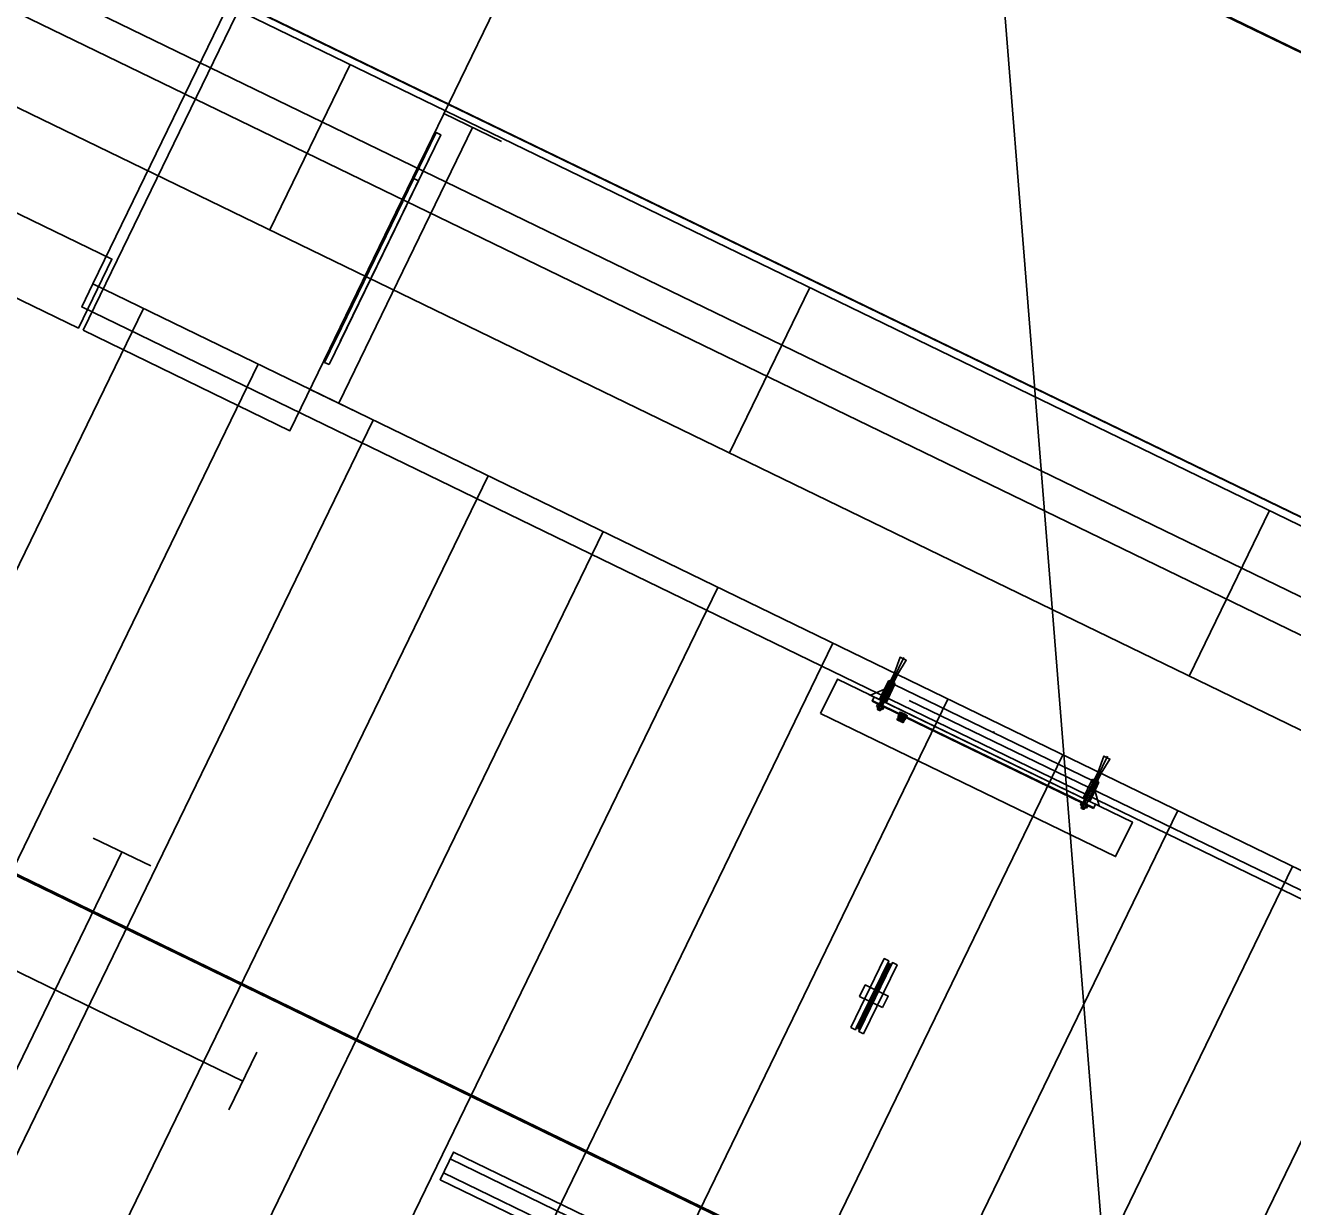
# Model space of a CAD drawing. Extents: x -762314 to -761449, y -993181 to -992589.
# Drawn here: x -761802.987 to -761798.027, y -992905.316 to -992900.691 of the extents above; entities that cross this region are included whole.
import ezdxf

# ---------------------------------------------------------------- set-up
doc = ezdxf.new("R2010")
doc.units = 0
for name, color, linetype in [('Bubliny', 7, 'Continuous'), ('Konstrukce_carka', 7, 'Continuous'), ('Konstrukce_tenka', 7, 'Continuous'), ('PS2030_novy_stav', 7, 'Continuous'), ('PS2031_novy_stav', 7, 'Continuous'), ('PS2031_novy_stav_panely', 7, 'Continuous'), ('PS2032_novy_stav', 7, 'Continuous'), ('SO 2240 orient syst - podchod a VB', 7, 'Continuous'), ('SO 2240 orient syst - PROSVĚTLENÝ', 7, 'Continuous'), ('SO 2240 orient syst - sektory', 7, 'Continuous'), ('SO 30-63', 7, 'Continuous'), ('SO 30-65', 7, 'Continuous'), ('SO1010_osy_směrová a výšková úprava', 7, 'Continuous'), ('SO2020-2023_Objekt', 7, 'Continuous'), ('SO_10_22_demolice', 7, 'Continuous'), ('SO_10_22_kresba', 7, 'Continuous'), ('SO_10_22_vyplnění', 7, 'Continuous'), ('Vrstva 1', 7, 'Continuous'), ('Vrstva 14', 7, 'Continuous'), ('Vrstva 23', 7, 'Continuous')]:
    doc.layers.add(name, color=color, linetype=linetype)

msp = doc.modelspace()

# ---------------------------------------------------------------- linework, layer by layer
at = {"layer": 'Bubliny'}
msp.add_line((-761805.9053, -992815.9226), (-761798.3467, -992910.7713), dxfattribs=at)
at = {"layer": 'Konstrukce_carka'}
for points in [[(-761802.7607, -992901.8853), (-761801.9511, -992902.2784), (-761797.2511, -992892.5992), (-761798.0607, -992892.2061), (-761802.7607, -992901.8853)], [(-761818.4402, -992895.7946), (-761818.3091, -992895.5248), (-761808.6726, -992900.2041), (-761807.1746, -992899.4085), (-761802.6477, -992901.6067), (-761802.7787, -992901.8766), (-761807.1685, -992899.7449), (-761808.6665, -992900.5405), (-761818.4402, -992895.7946)]]:
    msp.add_lwpolyline(points, dxfattribs=at)
at = {"layer": 'Konstrukce_tenka'}
for p, q in [((-761804.7524, -992906.3876), (-761802.5247, -992901.7998)), ((-761804.3026, -992906.606), (-761802.0749, -992902.0182)), ((-761803.8528, -992906.8244), (-761801.6251, -992902.2366)), ((-761803.403, -992907.0428), (-761801.1753, -992902.455)), ((-761802.9533, -992907.2612), (-761800.7255, -992902.6734)), ((-761802.5035, -992907.4796), (-761800.2758, -992902.8918)), ((-761802.0537, -992907.698), (-761799.826, -992903.1102)), ((-761801.6039, -992907.9164), (-761799.3762, -992903.3286)), ((-761801.1542, -992908.1348), (-761798.9264, -992903.547)), ((-761800.7044, -992908.3532), (-761798.4767, -992903.7654)), ((-761800.2546, -992908.5716), (-761798.0269, -992903.9838)), ((-761799.8048, -992908.79), (-761797.5771, -992904.2023))]:
    msp.add_line(p, q, dxfattribs=at)
for points in [[(-761802.7226, -992901.7037), (-761800.449, -992897.0215), (-761793.3065, -992900.4898), (-761795.5801, -992905.172)], [(-761795.5801, -992905.172), (-761795.6238, -992905.2619), (-761802.7662, -992901.7937), (-761802.7226, -992901.7037)], [(-761795.1901, -992905.0556), (-761794.313, -992905.4815), (-761788.0726, -992909.0676), (-761788.193, -992909.3155), (-761794.4417, -992905.7247), (-761802.7226, -992901.7037)]]:
    msp.add_lwpolyline(points, dxfattribs=at)
at = {"layer": 'PS2030_novy_stav'}
msp.add_lwpolyline([(-761700.7695, -992953.595), (-761700.8006, -992953.6592), (-761858.7943, -992876.927), (-761858.5154, -992876.3321)], dxfattribs=at)
at = {"layer": 'PS2031_novy_stav'}
for p, q in [((-761832.0291, -992889.9339), (-761777.0767, -992916.6193)), ((-761799.5272, -992903.3345), (-761796.903, -992904.6064))]:
    msp.add_line(p, q, dxfattribs=at)
at = {"layer": 'PS2031_novy_stav_panely'}
for p, q in [((-761799.5484, -992903.1664), (-761799.6452, -992903.3661)), ((-761799.6787, -992903.3137), (-761799.5835, -992903.2732)), ((-761799.5852, -992903.2268), (-761799.645, -992903.3501)), ((-761799.6014, -992903.2589), (-761799.6381, -992903.3345)), ((-761799.6327, -992903.356), (-761799.573, -992903.2328)), ((-761799.6075, -992903.256), (-761799.6288, -992903.2998)), ((-761799.5882, -992903.2654), (-761799.6248, -992903.3409)), ((-761799.5845, -992903.2735), (-761799.6182, -992903.343)), ((-761799.582, -992903.2683), (-761799.6075, -992903.256)), ((-761799.582, -992903.2683), (-761799.5845, -992903.2735)), ((-761799.5835, -992903.2732), (-761798.8113, -992903.6474)), ((-761799.6853, -992903.3105), (-761798.7775, -992903.7505)), ((-761799.6649, -992903.3204), (-761799.6728, -992903.3366)), ((-761799.6288, -992903.2998), (-761799.6437, -992903.3307)), ((-761798.8058, -992903.7568), (-761799.6728, -992903.3366)), ((-761798.8049, -992903.755), (-761799.6719, -992903.3348)), ((-761799.6515, -992903.3506), (-761799.6549, -992903.3575)), ((-761799.6531, -992903.3461), (-761799.6542, -992903.3483)), ((-761799.6542, -992903.3483), (-761799.6236, -992903.3631)), ((-761799.6339, -992903.3688), (-761799.6522, -992903.3599)), ((-761799.6492, -992903.3614), (-761799.652, -992903.3672)), ((-761799.652, -992903.3672), (-761799.6506, -992903.3706)), ((-761799.652, -992903.3672), (-761799.6398, -992903.3731)), ((-761799.6479, -992903.362), (-761799.6513, -992903.3689)), ((-761799.6506, -992903.3706), (-761799.6433, -992903.3741)), ((-761799.6454, -992903.3536), (-761799.6487, -992903.3605)), ((-761799.6382, -992903.3667), (-761799.6415, -992903.3736)), ((-761799.6398, -992903.3731), (-761799.6369, -992903.3673)), ((-761799.6332, -992903.3595), (-761799.6365, -992903.3664)), ((-761799.627, -992903.3625), (-761799.6304, -992903.3694)), ((-761799.6236, -992903.3631), (-761799.6225, -992903.3609)), ((-761799.6433, -992903.3741), (-761799.6398, -992903.3731)), ((-761799.5731, -992903.4055), (-761799.575, -992903.4094)), ((-761799.574, -992903.4107), (-761799.5748, -992903.41)), ((-761799.5721, -992903.406), (-761799.5742, -992903.4105)), ((-761799.5718, -992903.4062), (-761799.574, -992903.4107)), ((-761799.574, -992903.4107), (-761799.5526, -992903.421)), ((-761799.5731, -992903.4055), (-761799.5491, -992903.4172)), ((-761799.5687, -992903.3966), (-761799.5715, -992903.4024)), ((-761799.5715, -992903.4063), (-761799.5701, -992903.4036)), ((-761799.5712, -992903.403), (-761799.5482, -992903.4142)), ((-761799.5708, -992903.401), (-761799.5701, -992903.3959)), ((-761799.5708, -992903.4067), (-761799.5694, -992903.4039)), ((-761799.5707, -992903.4122), (-761799.5685, -992903.4078)), ((-761799.5704, -992903.4124), (-761799.5707, -992903.4122)), ((-761799.5707, -992903.4122), (-761799.5695, -992903.4124)), ((-761799.5663, -992903.3882), (-761799.5701, -992903.3959)), ((-761799.5646, -992903.3986), (-761799.5701, -992903.3959)), ((-761799.5695, -992903.4124), (-761799.5675, -992903.4083)), ((-761799.5695, -992903.4124), (-761799.5687, -992903.4128)), ((-761799.5687, -992903.4128), (-761799.5667, -992903.4087)), ((-761799.5667, -992903.4141), (-761799.5687, -992903.4128)), ((-761799.5643, -992903.3804), (-761799.5669, -992903.3857)), ((-761799.5668, -992903.3891), (-761799.5613, -992903.3918)), ((-761799.5667, -992903.4141), (-761799.5645, -992903.4097)), ((-761799.5664, -992903.4143), (-761799.5667, -992903.4141)), ((-761799.5664, -992903.4143), (-761799.5643, -992903.4098)), ((-761799.5663, -992903.3882), (-761799.5396, -992903.4011)), ((-761799.5662, -992903.3847), (-761799.5643, -992903.3808)), ((-761799.5608, -992903.3873), (-761799.5662, -992903.3847)), ((-761799.5646, -992903.3986), (-761799.5651, -992903.4038)), ((-761799.5651, -992903.4038), (-761799.5622, -992903.3997)), ((-761799.5651, -992903.4038), (-761799.5616, -992903.4)), ((-761799.5646, -992903.3986), (-761799.5613, -992903.3918)), ((-761799.5644, -992903.4182), (-761799.548, -992903.3844)), ((-761799.535, -992903.3941), (-761799.5637, -992903.3802)), ((-761799.5634, -992903.3896), (-761799.5625, -992903.3878)), ((-761799.5627, -992903.3899), (-761799.5618, -992903.3881)), ((-761799.5622, -992903.3997), (-761799.5589, -992903.393)), ((-761799.5622, -992903.3997), (-761799.5512, -992903.405)), ((-761799.5608, -992903.3873), (-761799.5589, -992903.3834)), ((-761799.5601, -992903.4174), (-761799.5579, -992903.4129)), ((-761799.5601, -992903.4174), (-761799.5597, -992903.4175)), ((-761799.5598, -992903.3821), (-761799.5596, -992903.3819)), ((-761799.5597, -992903.4175), (-761799.5576, -992903.4131)), ((-761799.5597, -992903.4175), (-761799.5575, -992903.4183)), ((-761799.5588, -992903.3819), (-761799.5596, -992903.3819)), ((-761799.5596, -992903.3819), (-761799.5388, -992903.392)), ((-761799.5591, -992903.3825), (-761799.5588, -992903.3819)), ((-761799.5551, -992903.3853), (-761799.5589, -992903.3834)), ((-761799.5589, -992903.393), (-761799.548, -992903.3983)), ((-761799.5588, -992903.3819), (-761799.5586, -992903.3815)), ((-761799.5588, -992903.3819), (-761799.5394, -992903.3913)), ((-761799.5586, -992903.3815), (-761799.5392, -992903.3909)), ((-761799.5575, -992903.4183), (-761799.5555, -992903.4141)), ((-761799.5567, -992903.4186), (-761799.5575, -992903.4183)), ((-761799.557, -992903.3892), (-761799.5551, -992903.3853)), ((-761799.557, -992903.3892), (-761799.5462, -992903.3944)), ((-761799.5567, -992903.4186), (-761799.5547, -992903.4145)), ((-761799.5557, -992903.4194), (-761799.5567, -992903.4186)), ((-761799.5561, -992903.4194), (-761799.5557, -992903.4194)), ((-761799.5557, -992903.4194), (-761799.5536, -992903.415)), ((-761799.5526, -992903.4098), (-761799.5518, -992903.4048)), ((-761799.5526, -992903.4098), (-761799.5512, -992903.405)), ((-761799.5489, -992903.4062), (-761799.5526, -992903.4098)), ((-761799.5504, -992903.4165), (-761799.5526, -992903.421)), ((-761799.5526, -992903.421), (-761799.5514, -992903.4213)), ((-761799.5501, -992903.4167), (-761799.5523, -992903.4211)), ((-761799.5514, -992903.4161), (-761799.55, -992903.4133)), ((-761799.5512, -992903.405), (-761799.548, -992903.3983)), ((-761799.5491, -992903.4172), (-761799.5509, -992903.4211)), ((-761799.5507, -992903.4164), (-761799.5493, -992903.4136)), ((-761799.5489, -992903.4062), (-761799.5456, -992903.3994)), ((-761799.5489, -992903.4062), (-761799.5433, -992903.4089)), ((-761799.5447, -992903.4082), (-761799.5475, -992903.414)), ((-761799.5469, -992903.4126), (-761799.5433, -992903.4089)), ((-761799.5462, -992903.3944), (-761799.5443, -992903.3905)), ((-761799.5401, -992903.4021), (-761799.5456, -992903.3994)), ((-761799.5443, -992903.3905), (-761799.5405, -992903.3924)), ((-761799.5433, -992903.3994), (-761799.5424, -992903.3976)), ((-761799.5396, -992903.4011), (-761799.5433, -992903.4089)), ((-761799.5426, -992903.3997), (-761799.5417, -992903.3979)), ((-761799.5423, -992903.3962), (-761799.5405, -992903.3924)), ((-761799.5423, -992903.3962), (-761799.5369, -992903.3989)), ((-761799.5396, -992903.3919), (-761799.5394, -992903.3913)), ((-761799.5394, -992903.3913), (-761799.5392, -992903.3909)), ((-761799.5394, -992903.3913), (-761799.5388, -992903.392)), ((-761799.5389, -992903.3922), (-761799.5388, -992903.392)), ((-761799.5348, -992903.3948), (-761799.5373, -992903.4)), ((-761799.5369, -992903.3989), (-761799.5351, -992903.395)), ((-761799.1974, -992903.4603), (-761799.1952, -992903.4558)), ((-761798.7512, -992903.5527), (-761798.848, -992903.7525)), ((-761798.788, -992903.6132), (-761798.8478, -992903.7364)), ((-761798.8355, -992903.7424), (-761798.7758, -992903.6191)), ((-761798.8125, -992903.6468), (-761798.8465, -992903.717)), ((-761798.8042, -992903.6453), (-761798.8409, -992903.7209)), ((-761798.791, -992903.6517), (-761798.8276, -992903.7273)), ((-761798.8103, -992903.6423), (-761798.8125, -992903.6468)), ((-761798.7842, -992903.7473), (-761798.8113, -992903.6474)), ((-761798.7848, -992903.6547), (-761798.8103, -992903.6423)), ((-761798.7848, -992903.6547), (-761798.8053, -992903.6969)), ((-761798.8053, -992903.6969), (-761798.821, -992903.7294)), ((-761798.8543, -992903.737), (-761798.8577, -992903.7439)), ((-761798.8559, -992903.7325), (-761798.857, -992903.7347)), ((-761798.857, -992903.7347), (-761798.8264, -992903.7495)), ((-761798.8367, -992903.7552), (-761798.855, -992903.7463)), ((-761798.852, -992903.7477), (-761798.8548, -992903.7536)), ((-761798.8548, -992903.7536), (-761798.8426, -992903.7595)), ((-761798.8548, -992903.7536), (-761798.8534, -992903.7569)), ((-761798.8507, -992903.7483), (-761798.8541, -992903.7553)), ((-761798.8534, -992903.7569), (-761798.8461, -992903.7605)), ((-761798.8482, -992903.74), (-761798.8516, -992903.7469)), ((-761798.8461, -992903.7605), (-761798.8426, -992903.7595)), ((-761798.841, -992903.7531), (-761798.8443, -992903.76)), ((-761798.8426, -992903.7595), (-761798.8397, -992903.7537)), ((-761798.836, -992903.7459), (-761798.8393, -992903.7528)), ((-761798.8298, -992903.7489), (-761798.8332, -992903.7558)), ((-761798.8264, -992903.7495), (-761798.8253, -992903.7473)), ((-761798.7979, -992903.7406), (-761798.8058, -992903.7568))]:
    msp.add_line(p, q, dxfattribs=at)
for points in [[(-761799.5852, -992903.2268), (-761799.5633, -992903.1654), (-761799.5389, -992903.1772), (-761799.573, -992903.2328)], [(-761799.8741, -992903.3857), (-761798.7196, -992903.9453), (-761798.6542, -992903.8103), (-761799.8087, -992903.2507)], [(-761798.788, -992903.6132), (-761798.7661, -992903.5518), (-761798.7417, -992903.5636), (-761798.7758, -992903.6191)]]:
    msp.add_lwpolyline(points, close=True, dxfattribs=at)
for centre, major_axis, start_param, end_param in [((-761799.65, -992903.3552), (0.00526, -0.00255), 4.092029, 5.33275), ((-761799.6503, -992903.3559), (0.00526, -0.00255), 0.950436, 2.191157), ((-761799.6347, -992903.347), (0.0196, -0.0095), 4.394566, 5.030213), ((-761799.6472, -992903.373), (0.0196, -0.0095), 1.252973, 1.88862), ((-761799.6316, -992903.3641), (0.00526, -0.00255), 4.092029, 5.33275), ((-761799.6319, -992903.3648), (0.00526, -0.00255), 0.950436, 2.191157), ((-761799.5745, -992903.4096), (0.000462, -0.000224), 3.141593, 4.441372), ((-761799.5711, -992903.4026), (0.000462, -0.000224), 3.141593, 4.712389), ((-761799.5634, -992903.3857), (0.00487, -0.00236), 0.983534, 2.158059), ((-761799.5639, -992903.3806), (0.000462, -0.000224), 1.570797, 3.141593), ((-761799.5572, -992903.4033), (0.0183, -0.0088), 1.270698, 1.870895), ((-761799.5514, -992903.4208), (0.000462, -0.000224), 4.983406, 6.283186), ((-761799.548, -992903.4138), (0.000462, -0.000224), 4.712389, 6.283186), ((-761799.5395, -992903.3973), (0.00487, -0.00236), 0.983534, 2.158059), ((-761799.5352, -992903.3945), (0.000462, -0.000224), 0, 1.570797), ((-761798.8528, -992903.7416), (0.00526, -0.00255), 4.092029, 5.33275), ((-761798.8531, -992903.7423), (0.00526, -0.00255), 0.950436, 2.191157), ((-761798.8375, -992903.7334), (0.0196, -0.0095), 4.394566, 5.030213), ((-761798.85, -992903.7593), (0.0196, -0.0095), 1.252973, 1.88862), ((-761798.8344, -992903.7505), (0.00526, -0.00255), 4.092029, 5.33275), ((-761798.8347, -992903.7512), (0.00526, -0.00255), 0.950436, 2.191157)]:
    msp.add_ellipse(centre, major_axis=major_axis, ratio=0.882309, start_param=start_param, end_param=end_param, dxfattribs=at)
at = {"layer": 'PS2032_novy_stav'}
msp.add_lwpolyline([(-761829.765, -992891.5707), (-761832.028, -992889.9348), (-761777.0456, -992916.6344), (-761680.1296, -992963.6971), (-761681.2681, -992966.1628)], dxfattribs=at)
at = {"layer": 'SO 2240 orient syst - podchod a VB'}
for p, q in [((-761801.754, -992901.9295), (-761801.361, -992901.1198)), ((-761801.7976, -992902.0195), (-761801.4483, -992901.2998))]:
    msp.add_line(p, q, dxfattribs=at)
for points in [[(-761801.7976, -992902.0195), (-761801.8156, -992902.0107), (-761801.3789, -992901.1111), (-761801.361, -992901.1198)], [(-761801.7719, -992901.9208), (-761801.4226, -992901.2011), (-761801.4271, -992901.1989), (-761801.7764, -992901.9186)], [(-761801.7976, -992902.0195), (-761801.8156, -992902.0107), (-761801.4663, -992901.291), (-761801.4483, -992901.2998)], [(-761801.7719, -992901.9208), (-761801.5099, -992901.381), (-761801.5144, -992901.3788), (-761801.7764, -992901.9186)]]:
    msp.add_lwpolyline(points, close=True, dxfattribs=at)
at = {"layer": 'SO 2240 orient syst - PROSVĚTLENÝ'}
for p, q in [((-761799.0745, -992906.221), (-761801.3236, -992905.1293)), ((-761799.1007, -992906.2749), (-761801.3498, -992905.1833))]:
    msp.add_line(p, q, dxfattribs=at)
msp.add_lwpolyline([(-761799.0614, -992906.194), (-761799.1138, -992906.3019), (-761801.3629, -992905.2103), (-761801.3105, -992905.1023)], close=True, dxfattribs=at)
at = {"layer": 'SO 2240 orient syst - sektory'}
for p, q in [((-761799.7563, -992904.6148), (-761799.6253, -992904.3449)), ((-761799.706, -992904.6392), (-761799.575, -992904.3693))]:
    msp.add_line(p, q, dxfattribs=at)
for points in [[(-761799.7563, -992904.6148), (-761799.7383, -992904.6235), (-761799.6073, -992904.3536), (-761799.6253, -992904.3449)], [(-761799.7349, -992904.6163), (-761799.6108, -992904.3608), (-761799.6063, -992904.363), (-761799.7304, -992904.6185)], [(-761799.706, -992904.6392), (-761799.724, -992904.6305), (-761799.593, -992904.3606), (-761799.575, -992904.3693)], [(-761799.7205, -992904.6233), (-761799.5964, -992904.3678), (-761799.6009, -992904.3656), (-761799.725, -992904.6211)], [(-761799.6316, -992904.5364), (-761799.7215, -992904.4927), (-761799.6997, -992904.4477), (-761799.6098, -992904.4914)], [(-761799.6739, -992904.5159), (-761799.6793, -992904.5132), (-761799.6574, -992904.4683), (-761799.652, -992904.4709)]]:
    msp.add_lwpolyline(points, close=True, dxfattribs=at)
at = {"layer": 'SO 30-63'}
for p, q in [((-761802.1354, -992904.824), (-761803.4849, -992904.169)), ((-761802.0809, -992904.7115), (-761802.19, -992904.9364))]:
    msp.add_line(p, q, dxfattribs=at)
at = {"layer": 'SO 30-65'}
for p, q in [((-761801.1235, -992901.146), (-761801.3484, -992901.0368)), ((-761801.236, -992901.0914), (-761801.76, -992902.1709)), ((-761801.6475, -992902.2255), (-761801.8724, -992902.1164)), ((-761802.496, -992903.9822), (-761802.7209, -992903.873)), ((-761802.6084, -992903.9276), (-761803.1324, -992905.0071))]:
    msp.add_line(p, q, dxfattribs=at)
at = {"layer": 'SO1010_osy_směrová a výšková úprava'}
msp.add_lwpolyline([(-761778.0371, -992910.4814), (-761778.9367, -992910.0447), (-761779.8363, -992909.608), (-761780.7359, -992909.1714), (-761781.6356, -992908.7347), (-761782.5352, -992908.298), (-761783.4348, -992907.8614), (-761784.3344, -992907.4247), (-761785.234, -992906.988), (-761786.1337, -992906.5514), (-761787.0333, -992906.1147), (-761787.9329, -992905.6781), (-761788.8325, -992905.2414), (-761789.7322, -992904.8047), (-761790.6318, -992904.3681), (-761791.5314, -992903.9314), (-761792.431, -992903.4947), (-761793.3307, -992903.0581), (-761794.2303, -992902.6214), (-761795.1299, -992902.1847), (-761796.0295, -992901.7481), (-761796.9292, -992901.3114), (-761797.8288, -992900.8747), (-761798.7284, -992900.4381)], dxfattribs=at)
at = {"layer": 'SO2020-2023_Objekt'}
msp.add_lwpolyline([(-761678.2037, -992961.3076), (-761681.0877, -992967.2706), (-761738.7127, -992939.2886), (-761783.5647, -992917.4756), (-761845.5437, -992887.3816), (-761872.8517, -992874.0986), (-761869.9597, -992868.1946), (-761848.0297, -992878.8056), (-761779.4257, -992912.0876), (-761678.2037, -992961.3076)], dxfattribs=at)
at = {"layer": 'SO_10_22_demolice'}
for points in [[(-761780.8687, -992910.9176), (-761845.9097, -992879.3956)], [(-761780.8657, -992910.9176), (-761845.9057, -992879.3946), (-761845.9057, -992879.3946)]]:
    msp.add_lwpolyline(points, dxfattribs=at)
at = {"layer": 'SO_10_22_kresba'}
for p, q in [((-761675.7685, -992961.9776), (-761873.6857, -992865.911)), ((-761675.8777, -992962.2025), (-761873.7949, -992866.1359)), ((-761791.2348, -992906.732), (-761807.428, -992898.8721)), ((-761802.0302, -992901.492), (-761801.7158, -992900.8443)), ((-761800.231, -992902.3654), (-761799.9166, -992901.7177)), ((-761798.4318, -992903.2387), (-761798.1174, -992902.591))]:
    msp.add_line(p, q, dxfattribs=at)
at = {"layer": 'SO_10_22_vyplnění'}
msp.add_lwpolyline([(-761678.6572, -992968.8678), (-761679.0171, -992968.6931), (-761877.3121, -992872.4432), (-761874.0546, -992865.732), (-761675.3997, -992962.1566)], close=True, dxfattribs=at)
at = {"layer": 'Vrstva 1'}
msp.add_lwpolyline([(-761543.9987, -993024.1176), (-761556.6857, -993017.9656), (-761605.7337, -992994.1106), (-761650.2087, -992972.5306), (-761653.6587, -992970.8626), (-761658.1307, -992968.6886), (-761686.5337, -992954.9446), (-761735.1057, -992931.4576), (-761779.5847, -992909.7246), (-761843.7937, -992878.5906), (-761885.1427, -992858.5356), (-761943.2967, -992830.2456), (-761998.7457, -992803.3736), (-762048.7327, -992779.1386), (-762067.5887, -992769.8646), (-762072.0177, -992767.7106), (-762074.3557, -992766.5666)], dxfattribs=at)
at = {"layer": 'Vrstva 14'}
for points in [[(-761780.8687, -992910.9176), (-761845.9097, -992879.3956)], [(-761780.8657, -992910.9176), (-761845.9057, -992879.3946), (-761845.9057, -992879.3946)]]:
    msp.add_lwpolyline(points, dxfattribs=at)
at = {"layer": 'Vrstva 23'}
msp.add_lwpolyline([(-761678.2037, -992961.3076), (-761681.0877, -992967.2706), (-761738.7127, -992939.2886), (-761783.5647, -992917.4756), (-761845.5437, -992887.3816), (-761872.8517, -992874.0986), (-761869.9597, -992868.1946), (-761848.0297, -992878.8056), (-761779.4257, -992912.0876), (-761678.2037, -992961.3076)], dxfattribs=at)

doc.saveas('drawing.dxf')
